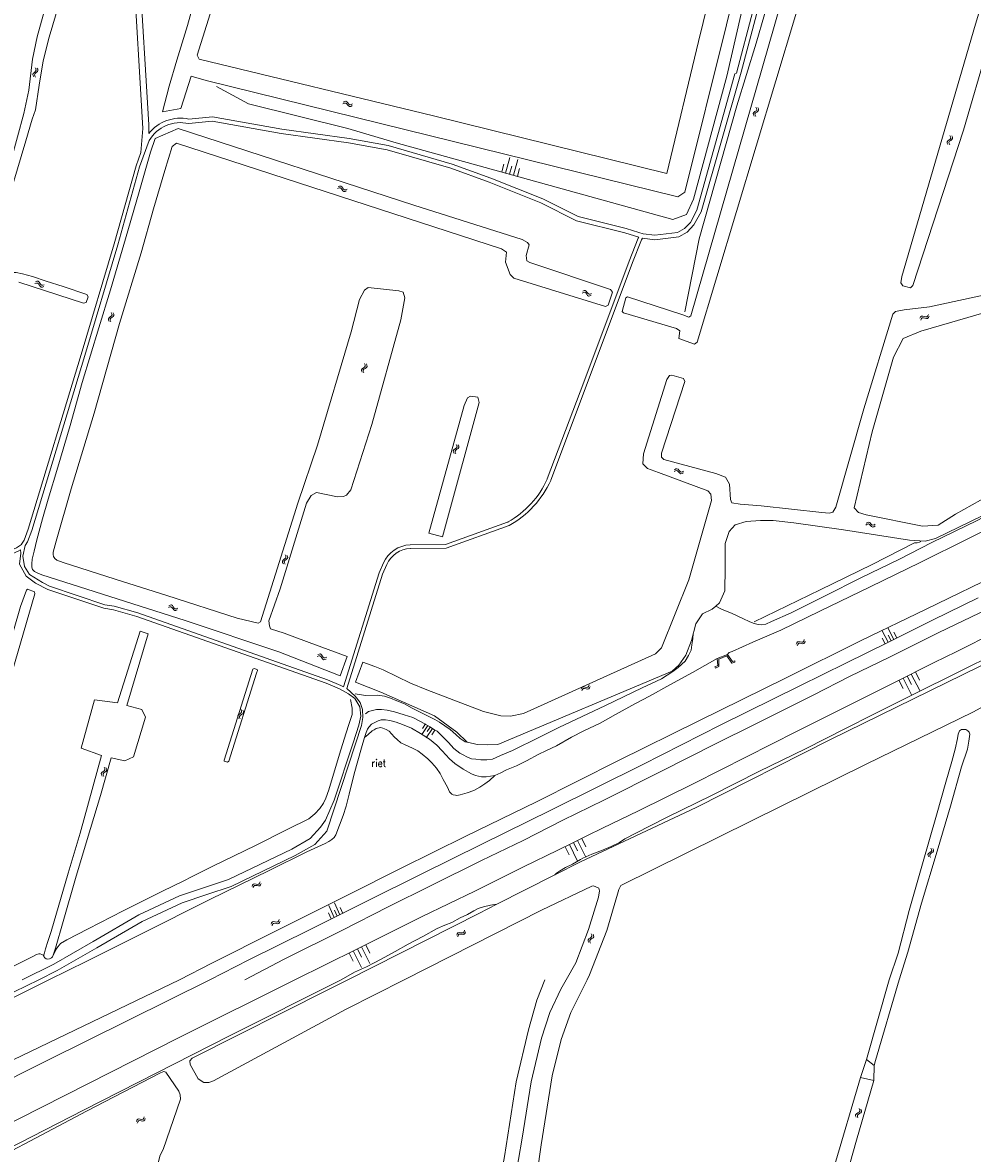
# Model space of a CAD drawing. Header units: metres. Extents: x 189705 to 199106, y 581686 to 588448.
# Tile 260 of 555: x 197509 to 197767, y 584453 to 584760. Entities that reach past the tile are written whole.
import ezdxf

# ---------------------------------------------------------------- set-up
doc = ezdxf.new("R2010")
doc.units = ezdxf.units.M
doc.layers.add('B-WA-OG-GBKN-G', color=7, linetype='Continuous', lineweight=18)
doc.styles.add('Style-STANDARD', font='STANDARD.shx')

msp = doc.modelspace()

# ---------------------------------------------------------------- linework, layer by layer
at = {"layer": 'B-WA-OG-GBKN-G'}
for p, q in [((197511.776, 584746.455), (197512.078, 584746.728)), ((197512.078, 584746.728), (197512.381, 584747.002)), ((197512.465, 584747.625), (197512.243, 584747.969)), ((197512.266, 584746.38), (197512.571, 584746.662)), ((197512.381, 584747.002), (197512.53, 584747.295)), ((197512.53, 584747.295), (197512.465, 584747.625)), ((197512.571, 584746.662), (197512.875, 584746.934)), ((197512.957, 584747.558), (197512.735, 584747.902)), ((197512.875, 584746.934), (197513.024, 584747.228)), ((197513.024, 584747.228), (197512.957, 584747.558)), ((197511.625, 584746.152), (197511.776, 584746.455)), ((197511.692, 584745.832), (197511.625, 584746.152)), ((197511.914, 584745.49), (197511.692, 584745.832)), ((197512.121, 584746.088), (197512.266, 584746.38)), ((197512.186, 584745.766), (197512.121, 584746.088)), ((197512.406, 584745.423), (197512.186, 584745.766)), ((197595.954, 584738.121), (197596.307, 584738.326)), ((197596.043, 584738.61), (197596.393, 584738.817)), ((197596.307, 584738.326), (197596.631, 584738.377)), ((197596.393, 584738.817), (197596.716, 584738.87)), ((197596.631, 584738.377), (197596.916, 584738.219)), ((197596.716, 584738.87), (197597.013, 584738.706)), ((197596.916, 584738.219), (197597.185, 584737.903)), ((197597.013, 584738.706), (197597.272, 584738.392)), ((197597.185, 584737.903), (197597.444, 584737.587)), ((197597.272, 584738.392), (197597.533, 584738.078)), ((197597.444, 584737.587), (197597.73, 584737.426)), ((197597.533, 584738.078), (197597.819, 584737.916)), ((197597.73, 584737.426), (197598.063, 584737.479)), ((197597.819, 584737.916), (197598.152, 584737.967)), ((197598.063, 584737.479), (197598.416, 584737.685)), ((197598.152, 584737.967), (197598.504, 584738.174)), ((197707.638, 584735.79), (197707.469, 584735.508)), ((197707.469, 584735.508), (197707.513, 584735.173)), ((197707.513, 584735.173), (197707.71, 584734.815)), ((197707.961, 584736.04), (197707.638, 584735.79)), ((197708.126, 584735.688), (197707.957, 584735.406)), ((197707.957, 584735.406), (197707.999, 584735.072)), ((197708.284, 584736.3), (197707.961, 584736.04)), ((197707.999, 584735.072), (197708.196, 584734.714)), ((197708.447, 584735.94), (197708.126, 584735.688)), ((197708.211, 584737.264), (197708.407, 584736.907)), ((197708.449, 584736.581), (197708.284, 584736.3)), ((197708.407, 584736.907), (197708.449, 584736.581)), ((197708.768, 584736.191), (197708.447, 584735.94)), ((197708.697, 584737.163), (197708.895, 584736.807)), ((197708.94, 584736.483), (197708.768, 584736.191)), ((197708.895, 584736.807), (197708.94, 584736.483)), ((197760.678, 584728.324), (197760.351, 584728.079)), ((197761.005, 584728.578), (197760.678, 584728.324)), ((197761.163, 584728.216), (197760.838, 584727.969)), ((197760.948, 584729.544), (197761.138, 584729.183)), ((197761.175, 584728.857), (197761.005, 584728.578)), ((197761.138, 584729.183), (197761.175, 584728.857)), ((197761.487, 584728.461), (197761.163, 584728.216)), ((197761.433, 584729.435), (197761.625, 584729.075)), ((197761.664, 584728.75), (197761.487, 584728.461)), ((197761.625, 584729.075), (197761.664, 584728.75)), ((197760.351, 584728.079), (197760.177, 584727.8)), ((197760.177, 584727.8), (197760.216, 584727.465)), ((197760.216, 584727.465), (197760.407, 584727.103)), ((197760.838, 584727.969), (197760.663, 584727.69)), ((197760.663, 584727.69), (197760.7, 584727.355)), ((197760.7, 584727.355), (197760.891, 584726.994)), ((197640.174, 584719.337), (197641.355, 584723.6)), ((197642.306, 584718.747), (197643.486, 584723.01)), ((197639.109, 584719.632), (197639.699, 584721.764)), ((197641.24, 584719.042), (197641.83, 584721.173)), ((197643.371, 584718.452), (197643.962, 584720.583)), ((197594.634, 584715.605), (197595, 584715.784)), ((197595, 584715.784), (197595.326, 584715.812)), ((197595.326, 584715.812), (197595.609, 584715.624)), ((197594.507, 584715.125), (197594.875, 584715.301)), ((197594.875, 584715.301), (197595.202, 584715.326)), ((197595.202, 584715.326), (197595.474, 584715.147)), ((197595.474, 584715.147), (197595.717, 584714.81)), ((197595.609, 584715.624), (197595.842, 584715.291)), ((197595.717, 584714.81), (197595.95, 584714.475)), ((197595.842, 584715.291), (197596.077, 584714.958)), ((197595.95, 584714.475), (197596.223, 584714.291)), ((197596.077, 584714.958), (197596.35, 584714.774)), ((197596.223, 584714.291), (197596.559, 584714.318)), ((197596.35, 584714.774), (197596.686, 584714.798)), ((197596.559, 584714.318), (197596.927, 584714.496)), ((197596.686, 584714.798), (197597.054, 584714.977)), ((197512.228, 584689.282), (197512.606, 584689.436)), ((197512.384, 584689.754), (197512.76, 584689.91)), ((197512.606, 584689.436), (197512.934, 584689.441)), ((197512.76, 584689.91), (197513.087, 584689.918)), ((197512.934, 584689.441), (197513.195, 584689.246)), ((197513.087, 584689.918), (197513.358, 584689.714)), ((197513.195, 584689.246), (197513.417, 584688.895)), ((197513.358, 584689.714), (197513.571, 584689.368)), ((197513.417, 584688.895), (197513.629, 584688.547)), ((197513.571, 584689.368), (197513.785, 584689.02)), ((197513.629, 584688.547), (197513.89, 584688.346)), ((197513.785, 584689.02), (197514.046, 584688.82)), ((197513.89, 584688.346), (197514.227, 584688.353)), ((197514.046, 584688.82), (197514.383, 584688.824)), ((197514.227, 584688.353), (197514.605, 584688.508)), ((197514.383, 584688.824), (197514.761, 584688.98)), ((197660.996, 584686.728), (197661.362, 584686.907)), ((197661.119, 584687.209), (197661.484, 584687.39)), ((197661.362, 584686.907), (197661.689, 584686.934)), ((197661.484, 584687.39), (197661.81, 584687.42)), ((197661.689, 584686.934), (197661.963, 584686.756)), ((197661.81, 584687.42), (197662.094, 584687.235)), ((197661.963, 584686.756), (197662.208, 584686.421)), ((197662.094, 584687.235), (197662.329, 584686.903)), ((197662.208, 584686.421), (197662.443, 584686.088)), ((197662.329, 584686.903), (197662.567, 584686.571)), ((197662.443, 584686.088), (197662.717, 584685.906)), ((197662.567, 584686.571), (197662.841, 584686.389)), ((197662.717, 584685.906), (197663.053, 584685.934)), ((197662.841, 584686.389), (197663.176, 584686.415)), ((197663.053, 584685.934), (197663.419, 584686.115)), ((197663.176, 584686.415), (197663.543, 584686.596)), ((197532.349, 584680), (197532.172, 584679.723)), ((197532.172, 584679.723), (197532.207, 584679.388)), ((197532.207, 584679.388), (197532.394, 584679.024)), ((197532.679, 584680.241), (197532.349, 584680)), ((197532.835, 584679.885), (197532.657, 584679.608)), ((197532.657, 584679.608), (197532.69, 584679.273)), ((197533.009, 584680.492), (197532.679, 584680.241)), ((197532.69, 584679.273), (197532.877, 584678.909)), ((197533.163, 584680.128), (197532.835, 584679.885)), ((197532.964, 584681.458), (197533.149, 584681.095)), ((197533.182, 584680.769), (197533.009, 584680.492)), ((197533.149, 584681.095), (197533.182, 584680.769)), ((197533.49, 584680.37), (197533.163, 584680.128)), ((197533.447, 584681.343), (197533.635, 584680.982)), ((197533.67, 584680.656), (197533.49, 584680.37)), ((197533.635, 584680.982), (197533.67, 584680.656)), ((197752.807, 584679.843), (197752.983, 584680.211)), ((197752.983, 584680.211), (197753.221, 584680.435)), ((197753.006, 584679.388), (197753.185, 584679.754)), ((197753.185, 584679.754), (197753.425, 584679.978)), ((197753.221, 584680.435), (197753.559, 584680.464)), ((197753.425, 584679.978), (197753.75, 584680.006)), ((197753.559, 584680.464), (197753.949, 584680.348)), ((197753.75, 584680.006), (197754.15, 584679.893)), ((197753.949, 584680.348), (197754.34, 584680.232)), ((197754.15, 584679.893), (197754.54, 584679.775)), ((197754.34, 584680.232), (197754.668, 584680.258)), ((197754.54, 584679.775), (197754.868, 584679.801)), ((197754.668, 584680.258), (197754.916, 584680.485)), ((197754.868, 584679.801), (197755.115, 584680.03)), ((197754.916, 584680.485), (197755.094, 584680.854)), ((197755.115, 584680.03), (197755.293, 584680.399)), ((197601.492, 584666.362), (197601.83, 584666.592)), ((197601.999, 584667.198), (197601.826, 584667.569)), ((197601.83, 584666.592), (197602.018, 584666.862)), ((197602.018, 584666.862), (197601.999, 584667.198)), ((197602.477, 584667.064), (197602.304, 584667.435)), ((197602.31, 584666.457), (197602.498, 584666.727)), ((197602.498, 584666.727), (197602.477, 584667.064)), ((197600.964, 584665.854), (197601.156, 584666.134)), ((197600.987, 584665.528), (197600.964, 584665.854)), ((197601.16, 584665.159), (197600.987, 584665.528)), ((197601.156, 584666.134), (197601.492, 584666.362)), ((197601.447, 584665.723), (197601.631, 584665.992)), ((197601.468, 584665.395), (197601.447, 584665.723)), ((197601.638, 584665.025), (197601.468, 584665.395)), ((197601.631, 584665.992), (197601.971, 584666.23)), ((197601.971, 584666.23), (197602.31, 584666.457)), ((197626.737, 584645.558), (197626.922, 584645.195)), ((197626.922, 584645.195), (197626.956, 584644.869)), ((197627.22, 584645.444), (197627.408, 584645.082)), ((197627.408, 584645.082), (197627.444, 584644.757)), ((197626.124, 584644.099), (197625.947, 584643.822)), ((197625.947, 584643.822), (197625.982, 584643.487)), ((197625.982, 584643.487), (197626.17, 584643.123)), ((197626.453, 584644.341), (197626.124, 584644.099)), ((197626.61, 584643.984), (197626.433, 584643.707)), ((197626.433, 584643.707), (197626.466, 584643.372)), ((197626.783, 584644.592), (197626.453, 584644.341)), ((197626.466, 584643.372), (197626.653, 584643.009)), ((197626.937, 584644.228), (197626.61, 584643.984)), ((197626.956, 584644.869), (197626.783, 584644.592)), ((197627.264, 584644.47), (197626.937, 584644.228)), ((197627.444, 584644.757), (197627.264, 584644.47)), ((197686.421, 584638.885), (197686.742, 584638.951)), ((197686.742, 584638.951), (197687.044, 584638.799)), ((197686.01, 584638.173), (197686.354, 584638.391)), ((197686.079, 584638.664), (197686.421, 584638.885)), ((197686.354, 584638.391), (197686.676, 584638.455)), ((197686.676, 584638.455), (197686.967, 584638.308)), ((197686.967, 584638.308), (197687.248, 584638.003)), ((197687.044, 584638.799), (197687.315, 584638.495)), ((197687.248, 584638.003), (197687.519, 584637.698)), ((197687.315, 584638.495), (197687.588, 584638.191)), ((197687.519, 584637.698), (197687.811, 584637.547)), ((197687.588, 584638.191), (197687.881, 584638.041)), ((197687.811, 584637.547), (197688.142, 584637.613)), ((197687.881, 584638.041), (197688.211, 584638.105)), ((197688.142, 584637.613), (197688.486, 584637.833)), ((197688.211, 584638.105), (197688.556, 584638.325)), ((197738.135, 584623.616), (197738.466, 584623.853)), ((197738.177, 584624.111), (197738.507, 584624.35)), ((197738.466, 584623.853), (197738.784, 584623.934)), ((197738.507, 584624.35), (197738.823, 584624.433)), ((197738.784, 584623.934), (197739.083, 584623.804)), ((197738.823, 584624.433), (197739.134, 584624.297)), ((197739.083, 584623.804), (197739.381, 584623.514)), ((197739.134, 584624.297), (197739.421, 584624.009)), ((197739.421, 584624.009), (197739.71, 584623.721)), ((197739.71, 584623.721), (197740.01, 584623.587)), ((197740.01, 584623.587), (197740.337, 584623.669)), ((197740.337, 584623.669), (197740.669, 584623.907)), ((197739.381, 584623.514), (197739.668, 584623.224)), ((197739.668, 584623.224), (197739.968, 584623.09)), ((197739.968, 584623.09), (197740.295, 584623.174)), ((197740.295, 584623.174), (197740.626, 584623.413)), ((197579.664, 584614.067), (197579.978, 584614.326)), ((197579.978, 584614.326), (197580.293, 584614.586)), ((197580.405, 584615.205), (197580.199, 584615.558)), ((197580.293, 584614.586), (197580.455, 584614.872)), ((197580.455, 584614.872), (197580.405, 584615.205)), ((197580.467, 584614.238), (197580.783, 584614.496)), ((197580.893, 584615.116), (197580.687, 584615.469)), ((197580.783, 584614.496), (197580.946, 584614.783)), ((197580.946, 584614.783), (197580.893, 584615.116)), ((197579.499, 584613.771), (197579.664, 584614.067)), ((197579.552, 584613.448), (197579.499, 584613.771)), ((197579.759, 584613.097), (197579.552, 584613.448)), ((197579.993, 584613.685), (197580.151, 584613.97)), ((197580.043, 584613.361), (197579.993, 584613.685)), ((197580.247, 584613.008), (197580.043, 584613.361)), ((197580.151, 584613.97), (197580.467, 584614.238)), ((197548.863, 584601.399), (197548.494, 584601.223)), ((197548.993, 584601.878), (197548.624, 584601.703)), ((197549.199, 584601.421), (197548.863, 584601.399)), ((197549.33, 584601.902), (197548.993, 584601.878)), ((197549.47, 584601.235), (197549.199, 584601.421)), ((197549.601, 584601.716), (197549.33, 584601.902)), ((197549.703, 584600.9), (197549.47, 584601.235)), ((197549.832, 584601.38), (197549.601, 584601.716)), ((197549.934, 584600.565), (197549.703, 584600.9)), ((197550.072, 584601.042), (197549.832, 584601.38)), ((197550.215, 584600.376), (197549.934, 584600.565)), ((197550.343, 584600.86), (197550.072, 584601.042)), ((197550.542, 584600.401), (197550.215, 584600.376)), ((197550.67, 584600.883), (197550.343, 584600.86)), ((197550.909, 584600.577), (197550.542, 584600.401)), ((197551.039, 584601.057), (197550.67, 584600.883)), ((197744.156, 584591.754), (197742.55, 584594.879)), ((197743.374, 584591.352), (197742.572, 584592.915)), ((197745.718, 584592.556), (197744.113, 584595.682)), ((197744.937, 584592.155), (197744.134, 584593.718)), ((197746.5, 584592.958), (197745.697, 584594.52)), ((197719.191, 584591.216), (197719.325, 584591.601)), ((197719.325, 584591.601), (197719.537, 584591.85)), ((197719.439, 584590.786), (197719.576, 584591.169)), ((197719.537, 584591.85), (197719.87, 584591.915)), ((197719.576, 584591.169), (197719.791, 584591.417)), ((197719.791, 584591.417), (197720.11, 584591.481)), ((197719.87, 584591.915), (197720.27, 584591.843)), ((197720.11, 584591.481), (197720.52, 584591.413)), ((197720.27, 584591.843), (197720.672, 584591.771)), ((197720.52, 584591.413), (197720.921, 584591.339)), ((197720.672, 584591.771), (197720.996, 584591.832)), ((197720.921, 584591.339), (197721.244, 584591.4)), ((197720.996, 584591.832), (197721.217, 584592.086)), ((197721.217, 584592.086), (197721.353, 584592.471)), ((197721.244, 584591.4), (197721.464, 584591.655)), ((197721.464, 584591.655), (197721.601, 584592.041)), ((197588.98, 584587.916), (197589.353, 584588.08)), ((197589.123, 584588.392), (197589.494, 584588.559)), ((197589.353, 584588.08), (197589.681, 584588.095)), ((197589.494, 584588.559), (197589.821, 584588.576)), ((197589.681, 584588.095), (197589.947, 584587.907)), ((197589.821, 584588.576), (197590.097, 584588.38)), ((197589.947, 584587.907), (197590.179, 584587.563)), ((197590.097, 584588.38), (197590.32, 584588.039)), ((197590.179, 584587.563), (197590.401, 584587.22)), ((197590.32, 584588.039), (197590.544, 584587.698)), ((197590.401, 584587.22), (197590.668, 584587.028)), ((197590.544, 584587.698), (197590.811, 584587.505)), ((197590.668, 584587.028), (197591.005, 584587.043)), ((197590.811, 584587.505), (197591.147, 584587.519)), ((197591.005, 584587.043), (197591.378, 584587.209)), ((197591.147, 584587.519), (197591.521, 584587.685)), ((197751.578, 584583.693), (197752.716, 584581.455)), ((197747.104, 584581.417), (197748.241, 584579.18)), ((197748.222, 584581.986), (197750.497, 584577.511)), ((197749.341, 584582.555), (197750.479, 584580.318)), ((197750.46, 584583.124), (197752.735, 584578.649)), ((197660.686, 584578.98), (197660.834, 584579.36)), ((197660.834, 584579.36), (197661.055, 584579.601)), ((197660.918, 584578.541), (197661.069, 584578.92)), ((197661.055, 584579.601), (197661.389, 584579.655)), ((197661.069, 584578.92), (197661.292, 584579.16)), ((197661.292, 584579.16), (197661.614, 584579.213)), ((197661.389, 584579.655), (197661.786, 584579.568)), ((197661.614, 584579.213), (197662.021, 584579.13)), ((197661.786, 584579.568), (197662.186, 584579.482)), ((197662.021, 584579.13), (197662.419, 584579.041)), ((197662.186, 584579.482), (197662.511, 584579.532)), ((197662.419, 584579.041), (197662.744, 584579.091)), ((197662.511, 584579.532), (197662.741, 584579.777)), ((197662.741, 584579.777), (197662.891, 584580.158)), ((197662.744, 584579.091), (197662.973, 584579.339)), ((197662.973, 584579.339), (197663.123, 584579.719)), ((197567.332, 584571.764), (197567.531, 584572.039)), ((197567.347, 584571.437), (197567.332, 584571.764)), ((197567.511, 584571.064), (197567.347, 584571.437)), ((197567.531, 584572.039), (197567.873, 584572.259)), ((197567.812, 584571.621), (197568.003, 584571.886)), ((197567.825, 584571.293), (197567.812, 584571.621)), ((197567.986, 584570.919), (197567.825, 584571.293)), ((197567.873, 584572.259), (197568.216, 584572.481)), ((197568.003, 584571.886), (197568.348, 584572.115)), ((197568.216, 584572.481), (197568.41, 584572.746)), ((197568.399, 584573.082), (197568.236, 584573.457)), ((197568.348, 584572.115), (197568.692, 584572.335)), ((197568.41, 584572.746), (197568.399, 584573.082)), ((197568.692, 584572.335), (197568.887, 584572.6)), ((197568.874, 584572.937), (197568.71, 584573.312)), ((197568.887, 584572.6), (197568.874, 584572.937)), ((197619.051, 584569.124), (197617.349, 584566.64)), ((197618.43, 584569.55), (197617.579, 584568.307)), ((197620.293, 584568.274), (197618.591, 584565.789)), ((197619.672, 584568.699), (197618.821, 584567.457)), ((197620.914, 584567.848), (197620.064, 584566.606)), ((197530.414, 584556.348), (197530.237, 584556.071)), ((197530.237, 584556.071), (197530.272, 584555.736)), ((197530.743, 584556.59), (197530.414, 584556.348)), ((197530.9, 584556.233), (197530.723, 584555.956)), ((197530.723, 584555.956), (197530.756, 584555.621)), ((197531.073, 584556.841), (197530.743, 584556.59)), ((197531.227, 584556.477), (197530.9, 584556.233)), ((197531.027, 584557.807), (197531.212, 584557.444)), ((197531.246, 584557.118), (197531.073, 584556.841)), ((197531.212, 584557.444), (197531.246, 584557.118)), ((197531.554, 584556.719), (197531.227, 584556.477)), ((197531.51, 584557.693), (197531.698, 584557.331)), ((197531.734, 584557.006), (197531.554, 584556.719)), ((197531.698, 584557.331), (197531.734, 584557.006)), ((197530.272, 584555.736), (197530.46, 584555.372)), ((197530.756, 584555.621), (197530.943, 584555.258)), ((197659.744, 584537.849), (197661.971, 584533.351)), ((197660.869, 584538.405), (197661.982, 584536.156)), ((197656.371, 584536.179), (197657.484, 584533.93)), ((197657.496, 584536.735), (197659.722, 584532.237)), ((197658.62, 584537.292), (197659.733, 584535.043)), ((197755.172, 584534.36), (197755.503, 584534.596)), ((197755.503, 584534.596), (197755.834, 584534.835)), ((197755.651, 584534.23), (197755.985, 584534.476)), ((197755.987, 584535.445), (197755.806, 584535.811)), ((197755.834, 584534.835), (197756.015, 584535.11)), ((197755.985, 584534.476), (197756.317, 584534.712)), ((197756.015, 584535.11), (197755.987, 584535.445)), ((197756.469, 584535.323), (197756.287, 584535.689)), ((197756.317, 584534.712), (197756.499, 584534.987)), ((197756.499, 584534.987), (197756.469, 584535.323)), ((197754.987, 584534.076), (197755.172, 584534.36)), ((197755.018, 584533.75), (197754.987, 584534.076)), ((197755.201, 584533.386), (197755.018, 584533.75)), ((197755.474, 584533.956), (197755.651, 584534.23)), ((197755.502, 584533.629), (197755.474, 584533.956)), ((197755.682, 584533.264), (197755.502, 584533.629)), ((197571.257, 584525.391), (197571.392, 584525.775)), ((197571.392, 584525.775), (197571.605, 584526.024)), ((197571.503, 584524.96), (197571.642, 584525.343)), ((197571.605, 584526.024), (197571.938, 584526.088)), ((197571.642, 584525.343), (197571.857, 584525.591)), ((197571.857, 584525.591), (197572.177, 584525.653)), ((197571.938, 584526.088), (197572.338, 584526.014)), ((197572.177, 584525.653), (197572.586, 584525.584)), ((197572.338, 584526.014), (197572.74, 584525.941)), ((197572.586, 584525.584), (197572.987, 584525.508)), ((197572.74, 584525.941), (197573.063, 584526.001)), ((197572.987, 584525.508), (197573.311, 584525.568)), ((197573.063, 584526.001), (197573.285, 584526.254)), ((197573.285, 584526.254), (197573.423, 584526.639)), ((197573.311, 584525.568), (197573.532, 584525.823)), ((197573.532, 584525.823), (197573.669, 584526.208)), ((197593.544, 584516.953), (197592.072, 584520.144)), ((197595.14, 584517.689), (197593.668, 584520.88)), ((197595.937, 584518.057), (197595.201, 584519.652)), ((197578.236, 584515.708), (197578.461, 584515.958)), ((197578.461, 584515.958), (197578.603, 584516.341)), ((197592.747, 584516.585), (197592.011, 584518.18)), ((197594.342, 584517.321), (197593.606, 584518.916)), ((197576.421, 584515.122), (197576.562, 584515.504)), ((197576.562, 584515.504), (197576.778, 584515.75)), ((197576.662, 584514.687), (197576.805, 584515.069)), ((197576.778, 584515.75), (197577.111, 584515.81)), ((197576.805, 584515.069), (197577.024, 584515.313)), ((197577.024, 584515.313), (197577.345, 584515.372)), ((197577.111, 584515.81), (197577.51, 584515.731)), ((197577.345, 584515.372), (197577.753, 584515.297)), ((197577.51, 584515.731), (197577.911, 584515.652)), ((197577.753, 584515.297), (197578.153, 584515.216)), ((197577.911, 584515.652), (197578.236, 584515.708)), ((197578.153, 584515.216), (197578.477, 584515.272)), ((197578.477, 584515.272), (197578.701, 584515.523)), ((197578.701, 584515.523), (197578.844, 584515.907)), ((197628.676, 584512.8), (197628.89, 584513.06)), ((197628.89, 584513.06), (197629.015, 584513.449)), ((197629.15, 584512.637), (197629.275, 584513.026)), ((197626.891, 584512.131), (197627.014, 584512.519)), ((197627.014, 584512.519), (197627.218, 584512.775)), ((197627.151, 584511.708), (197627.277, 584512.096)), ((197627.218, 584512.775), (197627.549, 584512.85)), ((197627.277, 584512.096), (197627.484, 584512.35)), ((197627.484, 584512.35), (197627.802, 584512.423)), ((197627.549, 584512.85), (197627.951, 584512.789)), ((197627.802, 584512.423), (197628.213, 584512.367)), ((197627.951, 584512.789), (197628.355, 584512.729)), ((197628.213, 584512.367), (197628.616, 584512.305)), ((197628.355, 584512.729), (197628.676, 584512.8)), ((197628.616, 584512.305), (197628.938, 584512.375)), ((197628.938, 584512.375), (197629.15, 584512.637)), ((197662.574, 584510.815), (197662.769, 584511.092)), ((197662.593, 584510.488), (197662.574, 584510.815)), ((197662.761, 584510.118), (197662.593, 584510.488)), ((197662.769, 584511.092), (197663.109, 584511.316)), ((197663.056, 584510.677), (197663.243, 584510.944)), ((197663.072, 584510.35), (197663.056, 584510.677)), ((197663.238, 584509.977), (197663.072, 584510.35)), ((197663.109, 584511.316), (197663.449, 584511.542)), ((197663.243, 584510.944), (197663.586, 584511.178)), ((197663.449, 584511.542), (197663.641, 584511.809)), ((197663.626, 584512.146), (197663.458, 584512.518)), ((197663.586, 584511.178), (197663.928, 584511.401)), ((197663.641, 584511.809), (197663.626, 584512.146)), ((197663.928, 584511.401), (197664.119, 584511.669)), ((197664.102, 584512.005), (197663.935, 584512.378)), ((197664.119, 584511.669), (197664.102, 584512.005)), ((197597.643, 584507.268), (197598.757, 584505.019)), ((197598.768, 584507.825), (197600.996, 584503.327)), ((197599.892, 584508.382), (197601.006, 584506.133)), ((197601.016, 584508.939), (197603.245, 584504.441)), ((197602.141, 584509.496), (197603.255, 584507.247)), ((197735.53, 584463.573), (197735.883, 584463.776)), ((197735.883, 584463.776), (197736.237, 584463.98)), ((197736.237, 584463.98), (197736.445, 584464.235)), ((197736.45, 584464.572), (197736.306, 584464.954)), ((197736.351, 584463.608), (197736.706, 584463.81)), ((197736.445, 584464.235), (197736.45, 584464.572)), ((197736.706, 584463.81), (197736.913, 584464.065)), ((197736.917, 584464.402), (197736.773, 584464.785)), ((197736.913, 584464.065), (197736.917, 584464.402)), ((197539.922, 584461.83), (197539.791, 584461.443)), ((197540.14, 584462.088), (197539.922, 584461.83)), ((197540.175, 584461.403), (197540.043, 584461.016)), ((197540.462, 584462.153), (197540.14, 584462.088)), ((197540.393, 584461.659), (197540.175, 584461.403)), ((197540.716, 584461.724), (197540.393, 584461.659)), ((197540.864, 584462.083), (197540.462, 584462.153)), ((197541.119, 584461.657), (197540.716, 584461.724)), ((197541.274, 584462.02), (197540.864, 584462.083)), ((197541.52, 584461.589), (197541.119, 584461.657)), ((197541.593, 584462.087), (197541.274, 584462.02)), ((197541.852, 584461.658), (197541.52, 584461.589)), ((197541.805, 584462.338), (197541.593, 584462.087)), ((197541.938, 584462.723), (197541.805, 584462.338)), ((197542.061, 584461.91), (197541.852, 584461.658)), ((197542.191, 584462.296), (197542.061, 584461.91)), ((197735.317, 584462.982), (197735.318, 584463.309)), ((197735.462, 584462.601), (197735.317, 584462.982)), ((197735.318, 584463.309), (197735.53, 584463.573)), ((197735.786, 584462.814), (197735.791, 584463.142)), ((197735.929, 584462.432), (197735.786, 584462.814)), ((197735.791, 584463.142), (197735.994, 584463.397)), ((197735.994, 584463.397), (197736.351, 584463.608))]:
    msp.add_line(p, q, dxfattribs=at)
at = {"layer": 'B-WA-OG-GBKN-G', "flags": 128}
for points in [[(197574.201, 584829.987), (197573.417, 584827.673), (197570.968, 584819.283), (197568.417, 584810.359), (197565.185, 584799.299), (197561.624, 584787.426), (197559.199, 584779.163), (197556.624, 584770.111), (197553.645, 584759.509), (197550.816, 584750.026), (197548.745, 584742.958)], [(197652.421, 584635.793), (197662.335, 584662.132), (197674.698, 584695.067), (197677.085, 584701.184), (197677.394, 584701.651), (197680.733, 584701.212), (197687.265, 584701.994), (197689.501, 584703.297), (197691.378, 584705.22), (197693.3, 584708.787), (197704.181, 584746.792), (197712.528, 584778.23), (197716.033, 584788.739), (197716.441, 584788.649), (197722.773, 584804.125), (197724.587, 584807.903), (197728.32, 584813.878), (197731.786, 584822.257)], [(197724.66, 584799.213), (197690.479, 584680.56), (197689.99, 584680.145), (197688.362, 584680.759), (197673.305, 584685.662), (197672.814, 584685.403), (197671.856, 584681.681), (197672.231, 584681.305), (197686.627, 584677.04), (197687.521, 584676.432), (197687.258, 584674.384), (197691.527, 584672.818), (197692.25, 584673.366), (197729.674, 584797.84), (197735.196, 584817.902), (197735.065, 584818.94), (197734.615, 584819.714), (197732.78, 584820.332), (197732.06, 584820.041), (197731.178, 584819.058), (197730.294, 584816.904), (197724.66, 584799.213)], [(197834.301, 584792.301), (197818.387, 584795.091), (197789.225, 584801.529), (197786.981, 584801.494), (197785.307, 584800.887), (197784.486, 584799.095), (197764.639, 584731), (197750.889, 584688.735), (197750.217, 584688.147), (197748.131, 584688.665), (197747.621, 584689.493), (197747.902, 584691.186), (197767.878, 584759.819), (197780.562, 584802.073), (197780.084, 584803.164), (197779.048, 584804.053), (197776.898, 584804.895), (197741.314, 584815.079), (197739.974, 584815.665), (197739.637, 584816.232)], [(197708.768, 584812.22), (197706.496, 584811.65), (197692.577, 584755.143), (197683.964, 584719.194), (197620.552, 584734.947), (197556.815, 584750.337), (197556.285, 584751.393)], [(197711.565, 584805.237), (197688.877, 584714.102), (197686.979, 584712.869)], [(197714.358, 584798.738), (197707.92, 584778.943), (197700.261, 584745.664)], [(197541.555, 584731.428), (197538.88, 584776.1), (197538.2, 584778.84), (197523.35, 584778.65), (197509.99, 584781.86), (197499.513, 584784.681)], [(197554.087, 584734.012), (197560.469, 584734.674), (197579.296, 584731.249), (197597.674, 584728.725), (197608.203, 584726.826), (197625.663, 584721.797), (197636.133, 584717.951), (197650.27, 584712.331), (197659.861, 584707.497), (197672.905, 584704.249), (197676.364, 584703.159), (197677.55, 584702.841), (197680.74, 584702.421), (197686.876, 584703.156), (197688.756, 584704.252), (197690.402, 584705.938), (197692.182, 584709.242), (197702.494, 584746.333), (197702.971, 584746.507), (197711.817, 584780.34)], [(197715.07, 584778.099), (197708.31, 584754.615), (197703.026, 584737.651), (197692.746, 584701.471), (197688.891, 584681.591)], [(197543.136, 584732.469), (197540.571, 584775.858)], [(197520.501, 584771.348), (197516.055, 584756.316), (197514.446, 584749.82), (197513.33, 584743.238), (197512.333, 584736.503), (197511.461, 584733.969), (197509.7, 584728.103), (197506.212, 584716.268), (197500.672, 584698.21), (197499.969, 584694.587), (197499.915, 584693.141), (197500.305, 584692.375), (197501.207, 584692.221), (197503.265, 584692.269), (197505.188, 584692.317), (197507.076, 584692.263), (197508.862, 584691.971), (197511.531, 584691.201)], [(197505.711, 584722.854), (197509.218, 584735.538), (197510.538, 584741.915), (197511.538, 584750.352), (197512.789, 584756.355), (197515.355, 584765.571)], [(197556.285, 584751.393), (197561.405, 584767.656)], [(197686.979, 584712.869), (197558.761, 584744.524), (197554.665, 584745.714), (197551.866, 584736.882), (197546.87, 584736.002)], [(197700.261, 584745.664), (197691.228, 584712.211), (197689.315, 584708.062), (197685.598, 584706.759)], [(197546.87, 584736.002), (197548.745, 584742.958)], [(197597.238, 584731.437), (197570.307, 584738.157), (197561.586, 584742.889)], [(197491.972, 584618.809), (197492.217, 584617.403), (197493.225, 584616.7), (197496.408, 584616.419), (197502.362, 584616.335), (197505.943, 584616.91), (197507.219, 584617.404), (197508.571, 584618.316), (197508.603, 584618.479), (197509.289, 584619.489), (197510.376, 584622.496), (197524.821, 584670.005), (197533.747, 584700.099), (197539.696, 584721.32), (197541.028, 584724.917), (197541.555, 584731.428)], [(197543.136, 584732.469), (197543.136, 584730.058)], [(197544.884, 584728.75), (197551.128, 584731.47)], [(197550.674, 584727.479), (197639.055, 584698.707), (197640.429, 584697.824), (197640.178, 584695.109), (197641.407, 584691.757), (197642.428, 584690.803), (197667.279, 584683.041), (197668.02, 584683.428), (197669.189, 584686.988), (197668.661, 584687.659), (197646.773, 584694.992), (197645.892, 584695.452), (197645.718, 584696.898), (197646.533, 584699.824), (197646.146, 584700.424), (197644.702, 584701.308), (197615.199, 584710.628), (197551.128, 584731.47)], [(197651.507, 584636.202), (197661.399, 584662.484), (197673.764, 584695.424), (197676.192, 584701.647), (197676.361, 584701.901), (197672.579, 584703.093), (197659.441, 584706.365), (197649.777, 584711.235), (197635.704, 584716.83), (197625.29, 584720.656), (197607.93, 584725.656), (197597.486, 584727.54), (197579.107, 584730.064), (197560.423, 584733.463), (197554.016, 584732.798)], [(197685.598, 584706.759), (197610.435, 584727.572), (197597.238, 584731.437)], [(197543.298, 584728.166), (197540.648, 584721.011), (197534.708, 584699.822), (197525.779, 584669.717), (197511.325, 584622.18), (197510.187, 584619.031), (197509.545, 584618.086), (197508.966, 584615.151), (197509.369, 584612.353), (197510.74, 584610.224), (197514.228, 584608.02), (197516.145, 584607.055), (197531.216, 584601.973), (197533.792, 584601.538), (197540.216, 584599.741), (197591.746, 584581.552), (197595.401, 584579.981), (197596.101, 584579.612)], [(197543.619, 584725.008), (197544.884, 584728.75)], [(197543.619, 584725.008), (197540.539, 584714.202), (197536.827, 584701.465), (197532.71, 584687.557), (197529.552, 584677.285), (197525.056, 584662.437), (197521.749, 584650.716), (197518.415, 584639.376), (197515.839, 584630.706), (197514.273, 584625.342), (197512.708, 584619.571), (197512.028, 584616.571), (197511.498, 584614.384), (197511.348, 584613.063), (197511.324, 584612.199), (197511.554, 584611.564), (197512.114, 584611.031), (197512.852, 584610.626), (197514.072, 584610.095)], [(197549.505, 584726.577), (197547.49, 584720.06)], [(197550.674, 584727.479), (197549.505, 584726.577)], [(197517.162, 584615.59), (197517.212, 584616.301), (197518.019, 584619.276), (197522.085, 584633.514), (197528.273, 584654.057), (197535.242, 584678.414), (197541.051, 584697.636), (197544.486, 584709.611), (197547.49, 584720.06)], [(197752.833, 584613.456), (197766.009, 584619.987), (197780.149, 584627.078), (197794.009, 584633.991), (197807.566, 584640.625), (197823.737, 584648.482), (197839.324, 584656.314), (197856.028, 584664.605), (197874.687, 584673.89), (197892.077, 584682.233), (197907.563, 584689.683), (197923.175, 584697.591)], [(197511.531, 584691.201), (197515.221, 584689.919), (197519.887, 584688.468), (197526.301, 584686.278)], [(197526.301, 584686.278), (197526.718, 584685.674), (197526.175, 584684.175), (197525.447, 584684.006), (197507.81, 584689.708)], [(197576.274, 584595.376), (197575.939, 584596.265), (197575.781, 584597.567), (197578.915, 584606.248), (197586.059, 584629.589), (197587.298, 584631.647), (197588.77, 584632.449), (197594.438, 584631.322), (197596.106, 584631.378), (197596.95, 584631.789), (197598.071, 584633.18), (197603.827, 584650.984), (197611.724, 584679.468), (197612.769, 584685.38), (197612.361, 584686.956), (197611.132, 584687.324), (197602.825, 584688.265), (197601.766, 584687.511), (197600.403, 584684.989), (197598.166, 584676.209), (197589.055, 584645.32), (197583.722, 584629.617), (197573.487, 584597.349), (197572.86, 584596.983), (197567.223, 584598.281)], [(197748.492, 584682.114), (197755.373, 584683.013), (197771.317, 584686.425)], [(197614.302, 584580.683), (197618.773, 584578.853), (197634.174, 584572.897), (197638.845, 584571.73), (197641.529, 584571.627), (197644.995, 584572.437), (197680.926, 584588.6), (197682.552, 584590.288), (197689.938, 584608.769), (197696.102, 584630.267), (197695.939, 584632.024), (197695.112, 584632.92), (197681.697, 584637.879), (197678.75, 584639.043), (197677.459, 584640.271), (197677.695, 584643.022), (197684.023, 584663.228), (197684.721, 584664.32), (197685.35, 584664.352), (197688.564, 584663.519), (197688.927, 584662.69), (197682.534, 584643.147), (197682.565, 584642.053), (197683.194, 584641.489), (197697.339, 584637.656), (197699.956, 584636.691), (197701.046, 584634.734), (197701.272, 584630.591), (197701.635, 584629.696), (197703.969, 584629.344), (197709.641, 584628.865), (197726.116, 584627.032), (197728.148, 584626.841), (197729.113, 584627.105), (197729.959, 584628.519), (197737.588, 584655.218), (197745.409, 584680.981), (197746.131, 584681.699), (197748.492, 584682.114)], [(197976.43, 584680.319), (197940.71, 584662.607), (197912.186, 584648.538), (197910.419, 584646.996), (197902.57, 584642.388), (197886.204, 584633.743), (197858.87, 584619.783), (197822.339, 584602.243), (197797.579, 584589.257), (197767.166, 584572.788), (197738.178, 584558.658), (197707.047, 584543.222), (197671.465, 584525.586), (197670.921, 584524.583), (197670.556, 584523.258), (197667.675, 584513.364), (197662.958, 584501.3), (197662.315, 584500)], [(197770.792, 584681.529), (197753.019, 584676.382), (197748.235, 584674.383), (197745.606, 584669.252), (197739.778, 584648.956), (197734.911, 584628.357), (197736.079, 584627.061), (197738.211, 584626.424), (197753.466, 584623.375), (197757.764, 584623.633), (197762.43, 584626.595), (197787.351, 584640.585)], [(197874.766, 584677.584), (197871.939, 584676.248), (197862.647, 584671.834), (197850.106, 584665.635), (197841.246, 584661.4), (197835.306, 584658.212), (197822.131, 584651.554), (197807.254, 584644.41), (197793.774, 584637.701), (197780.091, 584631.042), (197768.363, 584624.895), (197756, 584618.849)], [(197619.316, 584621.419), (197628.932, 584656.128), (197629.797, 584658.24), (197630.659, 584658.683), (197632.615, 584658.393), (197632.967, 584656.974), (197624.139, 584624.446), (197623.012, 584620.467)], [(197794.115, 584640.113), (197792.886, 584638.502), (197788.943, 584635.44), (197757.035, 584619.997), (197754.224, 584619.245), (197749.961, 584619.488), (197731.982, 584622.335), (197718.537, 584624.265), (197712.914, 584624.854), (197709.468, 584624.9), (197705.605, 584624.616), (197702.572, 584623.665), (197700.95, 584621.882), (197699.823, 584618.603), (197699.855, 584612), (197699.72, 584605.729), (197698.345, 584602.451), (197697.331, 584601.605)], [(197651.483, 584636.146), (197651.49, 584636.16), (197651.496, 584636.174)], [(197651.496, 584636.174), (197651.502, 584636.188), (197651.507, 584636.202)], [(197614.232, 584618.279), (197623.809, 584618.387), (197640.669, 584624.414), (197640.744, 584624.441)], [(197640.744, 584624.441), (197640.779, 584624.461), (197640.815, 584624.481)], [(197614.264, 584617.279), (197623.988, 584617.389), (197641.158, 584623.527)], [(197623.012, 584620.467), (197619.316, 584621.419)], [(197756, 584618.849), (197747.064, 584614.233), (197736.909, 584609.385), (197726.831, 584604.334), (197717.793, 584599.768), (197712.487, 584597.369), (197710.862, 584596.705), (197709.719, 584596.474), (197708.779, 584596.625), (197707.737, 584596.902), (197706.567, 584597.281), (197704.685, 584598.192), (197701.761, 584599.61), (197698.888, 584600.773), (197697.331, 584601.605)], [(197707.736, 584597.334), (197725.634, 584606.009), (197739.774, 584612.872), (197751.35, 584618.789), (197752.087, 584618.816), (197752.671, 584618.97), (197753.086, 584619.194)], [(197589.815, 584541.519), (197591.241, 584543.37), (197593.566, 584548.827), (197598.713, 584564.445), (197600.3, 584569.261), (197600.77, 584571.714), (197600.512, 584574.221), (197599.182, 584576.477), (197597.48, 584577.754), (197594.97, 584579.078), (197591.368, 584580.626), (197539.948, 584598.778), (197533.574, 584600.561), (197530.972, 584601), (197515.759, 584606.13), (197512.402, 584607.819), (197509.838, 584609.737), (197507.997, 584612.965), (197508.416, 584615.986), (197508.318, 584616.939), (197507.685, 584616.512), (197506.206, 584615.939), (197502.498, 584615.344), (197494.787, 584614.467)], [(197517.162, 584615.59), (197517.265, 584615.082), (197517.647, 584614.549), (197518.13, 584614.067), (197519.885, 584613.461), (197534.02, 584608.94), (197548.105, 584604.444)], [(197591.52, 584540.43), (197599.385, 584564.165), (197600.96, 584569.087), (197601.332, 584571.298), (197601.219, 584573.463), (197600.6, 584575.421), (197599.281, 584577.083), (197597.014, 584579.18), (197606.721, 584610.258), (197607.84, 584612.941)], [(197596.101, 584579.612), (197605.78, 584610.6), (197606.925, 584613.345)], [(197752.833, 584613.456), (197739.277, 584606.874), (197725.619, 584600.19), (197714.956, 584595.087), (197707.416, 584591.82), (197701.729, 584589.293), (197700.941, 584589.012), (197700.713, 584588.808), (197700.485, 584588.452)], [(197595.159, 584582.599), (197578.511, 584589.2), (197553.079, 584597.691), (197514.072, 584610.095)], [(197551.51, 584500), (197560.277, 584504.528), (197577.388, 584513.099), (197597.519, 584523.15), (197611.785, 584530.369), (197629.378, 584539.043), (197648.545, 584548.406), (197670.834, 584559.63), (197692.539, 584570.319), (197716.402, 584582.105), (197736.813, 584592.283), (197754.533, 584600.805), (197775.807, 584611.137)], [(197480.131, 584500), (197484.202, 584512.543), (197492.592, 584537.192), (197499.803, 584562.508), (197512.221, 584604.945), (197512.117, 584605.468), (197510.215, 584606.245), (197509.901, 584605.973), (197508.275, 584601.508), (197498.904, 584569.052)], [(197567.223, 584598.281), (197548.105, 584604.444)], [(197559.766, 584500), (197570.363, 584505.412), (197587.017, 584513.652), (197602.807, 584521.56), (197617.251, 584528.703), (197633.676, 584536.84), (197652.665, 584546.228), (197677.29, 584558.422), (197698.715, 584569.314), (197720.167, 584579.952), (197732.682, 584586.075), (197744.258, 584591.815), (197756.215, 584597.81), (197768.604, 584603.831)], [(197653.39, 584528.442), (197660.551, 584532.074), (197692.001, 584546.84), (197728.461, 584565.31), (197768.983, 584585.143), (197798.592, 584599.993), (197803.378, 584602.532)], [(197569.256, 584500), (197579.967, 584505.557), (197595.808, 584513.516), (197608.222, 584519.842), (197619.95, 584525.582), (197633.608, 584532.393), (197644.905, 584537.904), (197655.694, 584543.363), (197666.864, 584548.848), (197682.553, 584556.73), (197697.226, 584564.102), (197708.04, 584569.51), (197723.805, 584577.342), (197733.654, 584582.418), (197744.672, 584587.776), (197757.924, 584594.383), (197771.15, 584600.761)], [(197697.331, 584601.605), (197696.308, 584600.751), (197693.689, 584599.468), (197691.899, 584596.771), (197690.688, 584592.246), (197689.145, 584588.221), (197687.273, 584585.524), (197685.443, 584583.874), (197638.041, 584563.984), (197635.163, 584563.852), (197632.468, 584563.993), (197629.773, 584564.591), (197629.726, 584564.635)], [(197530.309, 584560.938), (197524.782, 584562.989), (197528.408, 584576.135), (197534.674, 584575.327), (197540.821, 584594.758), (197543.001, 584594.017), (197537.228, 584574.607), (197541.308, 584573.509), (197542.256, 584571.418), (197539.014, 584560.625), (197536.669, 584559.483), (197532.892, 584560.357)], [(197576.274, 584595.376), (197579.96, 584594.265)], [(197597.107, 584587.857), (197586.8, 584591.738), (197582.172, 584593.406), (197579.96, 584594.265)], [(197582.881, 584500), (197599.705, 584508.289), (197617.475, 584517.167), (197631.768, 584524.131), (197645.045, 584530.713), (197654.337, 584535.203), (197658.424, 584537.193), (197662.46, 584539.234), (197666.497, 584541.224), (197676.296, 584545.969), (197691.325, 584553.342), (197705.668, 584560.587), (197719.249, 584567.474), (197729.53, 584572.652), (197734.328, 584575.025), (197745.549, 584580.662), (197756.693, 584586.223), (197762.685, 584589.183), (197773.474, 584594.642)], [(197691.101, 584592.703), (197691.175, 584594.15)], [(197602.892, 584572.914), (197605.051, 584573.452), (197606.398, 584573.48), (197607.922, 584573.305), (197609.931, 584572.826), (197612.549, 584572.018), (197614.913, 584571.286), (197617.177, 584570.121), (197619.542, 584568.779), (197620.814, 584567.994), (197621.603, 584567.564), (197622.29, 584566.853), (197623.308, 584565.89), (197624.632, 584564.469), (197626.083, 584562.897), (197627.737, 584561.629), (197628.652, 584561.123), (197629.594, 584560.591), (197630.916, 584560.111), (197632.085, 584559.961), (197633.432, 584559.786), (197635.083, 584559.789), (197636.633, 584560.021), (197638.791, 584560.939), (197642.015, 584562.369), (197649.352, 584565.991), (197654.658, 584568.593), (197667.351, 584574.539), (197677.252, 584579.361), (197682.558, 584581.861), (197685.629, 584583.798), (197687.101, 584584.894), (197688.953, 584586.651), (197689.865, 584588.152), (197690.574, 584589.576), (197690.8, 584591.076), (197691.101, 584592.703)], [(197597.107, 584587.857), (197595.159, 584582.599)], [(197610.681, 584565.281), (197611.699, 584564.444), (197612.869, 584563.862), (197614.827, 584563.002), (197616.302, 584562.243), (197617.523, 584561.356), (197619.024, 584560.037), (197620.094, 584558.997), (197621.367, 584557.551), (197622.335, 584556.054), (197623.227, 584554.43), (197624.323, 584552.399), (197624.91, 584551.104), (197625.546, 584550.495), (197625.953, 584550.318), (197626.512, 584550.167), (197626.919, 584550.142), (197627.808, 584550.297), (197629.713, 584550.834), (197631.49, 584551.473), (197632.328, 584551.906), (197633.166, 584552.34), (197634.511, 584553.232), (197635.779, 584554.174), (197637.225, 584555.499), (197638.825, 584556.264), (197640.399, 584557.055), (197643.166, 584558.178), (197645.806, 584559.556), (197649.233, 584561.341), (197651.112, 584562.259), (197653.955, 584563.561), (197658.067, 584565.983), (197661.418, 584567.666), (197665.836, 584569.759), (197670.075, 584572.13), (197675.481, 584575.139), (197679.264, 584577.103), (197684.848, 584580.214), (197690.94, 584583.529), (197697.717, 584587.354)], [(197653.39, 584528.442), (197653.561, 584528.57), (197653.967, 584528.977), (197654.804, 584529.538), (197656.403, 584530.481), (197658.333, 584531.4), (197660.566, 584532.675), (197661.175, 584533.057), (197663.638, 584534.18), (197666.482, 584535.227), (197668.843, 584536.248), (197671.128, 584537.32), (197672.575, 584538.314), (197675.595, 584539.844), (197683.896, 584544.129), (197696.336, 584550.176), (197709.003, 584556.629), (197721.646, 584562.778), (197732.536, 584568.338), (197740.076, 584572.114), (197751.728, 584577.93), (197762.847, 584583.491), (197774.119, 584589.027)], [(197697.189, 584584.685), (197697.086, 584585.066), (197697.822, 584585.474), (197697.717, 584587.354), (197700.485, 584588.452), (197701.861, 584586.523), (197702.47, 584586.702), (197702.521, 584586.347), (197701.658, 584586.116), (197700.282, 584588.045), (197698.099, 584587.177), (197698.153, 584585.195), (197697.189, 584584.685)], [(197564.881, 584559.426), (197564.567, 584559.196), (197563.683, 584559.428), (197563.616, 584559.687), (197571.491, 584584.437), (197571.777, 584584.586), (197572.606, 584584.326), (197572.674, 584584.122), (197572.428, 584583.333), (197564.881, 584559.426)], [(197601.335, 584586.314), (197599.382, 584580.925)], [(197606.912, 584584.255), (197604.573, 584585.14), (197601.335, 584586.314)], [(197606.912, 584584.255), (197614.302, 584580.683)], [(197629.726, 584564.635), (197626.899, 584567.29), (197620.831, 584571.731), (197606.268, 584578.194), (197599.382, 584580.925)], [(197599.246, 584577.782), (197602.12, 584577.321), (197605.323, 584577.34)], [(197597.537, 584569.448), (197598.421, 584572.135), (197598.421, 584573.864), (197598.038, 584576.158)], [(197629.726, 584564.635), (197629.205, 584564.707), (197627.831, 584565.594), (197626.61, 584566.659), (197625.108, 584568.002), (197623.683, 584569.067), (197622.157, 584570.08), (197620.911, 584570.739), (197619.487, 584571.473), (197616.943, 584572.764), (197614.756, 584573.878), (197612.645, 584574.991), (197610.586, 584575.877), (197608.857, 584576.585), (197607.255, 584577.065), (197605.323, 584577.34)], [(197602.062, 584572.289), (197602.892, 584572.914)], [(197610.681, 584565.281), (197609.917, 584565.991), (197609.154, 584566.904), (197608.542, 584567.589), (197607.703, 584568.045), (197606.813, 584568.424), (197606.178, 584568.55), (197605.009, 584568.294), (197604.426, 584567.988), (197603.892, 584567.682), (197602.776, 584566.714), (197601.838, 584565.823), (197601.004, 584563.051), (197599.01, 584556.034), (197597.622, 584550.416), (197596.789, 584547.212), (197596.032, 584544.695), (197594.008, 584539.431), (197593.552, 584538.694), (197592.944, 584538.133), (197592.132, 584537.573), (197591.116, 584537.037), (197586.165, 584534.766), (197575.884, 584529.74), (197559.738, 584521.832), (197541.156, 584512.47), (197526.356, 584505.097), (197515.975, 584500)], [(197597.537, 584569.448), (197596.804, 584567.16), (197595.364, 584562.558), (197593.091, 584554.981), (197592.106, 584551.65), (197591.323, 584549.387), (197590.614, 584548.014), (197589.651, 584546.538), (197588.307, 584545.087), (197586.708, 584543.788), (197580.946, 584540.956), (197572.187, 584536.518), (197560.56, 584530.905), (197554.796, 584527.999)], [(197601.838, 584565.823), (197602.267, 584567.247), (197602.596, 584568.111), (197603.027, 584568.722), (197603.711, 584569.46), (197604.574, 584569.97), (197605.539, 584570.404), (197606.352, 584570.634), (197607.521, 584570.636), (197608.715, 584570.486), (197610.368, 584570.007), (197612.173, 584569.4), (197614.614, 584568.363), (197617.005, 584566.996), (197619.472, 584565.45), (197621.482, 584563.777), (197622.908, 584562.281), (197624.945, 584560.074), (197626.37, 584558.832), (197628.583, 584557.286), (197630.872, 584555.969), (197632.017, 584555.539), (197633.643, 584555.187), (197634.888, 584555.138), (197637.225, 584555.499)], [(197744.431, 584500), (197746.85, 584507.228), (197749.903, 584518.847), (197753.489, 584531.508), (197757.327, 584544.755), (197759.852, 584553.755), (197761.442, 584559.348), (197762.376, 584562.704), (197762.981, 584565.602), (197763.182, 584566.772), (197763.562, 584567.636), (197764.069, 584568.044), (197764.704, 584568.045), (197765.263, 584568.021), (197765.849, 584567.666), (197766.18, 584567.286), (197766.333, 584566.752), (197766.082, 584564.897), (197765.705, 584562.711), (197764.138, 584557.931), (197761.108, 584547.227), (197757.497, 584534.972), (197753.254, 584520.861), (197749.517, 584507.513), (197747.175, 584500)], [(197530.309, 584560.938), (197524.489, 584539.881)], [(197532.892, 584560.357), (197530.061, 584550.107)], [(197524.489, 584539.881), (197521.256, 584528.973), (197516.61, 584513.083), (197515.751, 584510.362), (197515.068, 584508.43), (197514.79, 584507.362), (197514.614, 584506.752), (197514.64, 584506.32), (197514.869, 584505.964), (197515.225, 584505.711), (197515.683, 584505.61), (197516.191, 584505.713), (197516.699, 584505.993), (197516.952, 584506.248), (197517.206, 584506.68), (197517.837, 584508.562), (197519.908, 584515.808), (197523.215, 584527.554), (197526.423, 584538.157), (197530.061, 584550.107)], [(197508.763, 584500), (197517.35, 584504.25), (197528.048, 584510.443), (197540.423, 584517.649), (197551.527, 584522.801), (197558.317, 584525.05), (197564.811, 584527.23), (197582.061, 584535.546), (197587.053, 584538.373), (197589.815, 584541.519)], [(197513.273, 584500), (197518.296, 584502.486), (197529.052, 584508.713), (197541.349, 584515.874), (197552.265, 584520.939), (197558.949, 584523.153), (197565.566, 584525.374), (197582.989, 584533.773), (197588.333, 584536.799), (197591.52, 584540.43)], [(197637.809, 584520.538), (197653.39, 584528.442)], [(197554.796, 584527.999), (197552.665, 584526.925), (197546.903, 584524.068), (197536.24, 584518.737), (197526.67, 584513.865), (197520.882, 584510.88)], [(197662.663, 584513.676), (197665.398, 584522.437), (197665.688, 584524.174), (197665.51, 584524.922), (197664.07, 584525.558), (197663.632, 584525.431), (197649.918, 584518.885), (197612.601, 584500)], [(197595.429, 584500), (197599.12, 584502.045), (197602.306, 584503.52), (197604.472, 584504.571), (197606.359, 584505.599), (197610.175, 584507.7), (197613.678, 584509.638), (197617.663, 584511.729), (197621.572, 584513.897), (197623.679, 584514.866), (197625.533, 584515.581), (197627.817, 584516.831), (197629.772, 584517.775), (197631.524, 584518.719), (197632.717, 584519.382), (197634.164, 584519.791), (197636.069, 584520.277), (197637.809, 584520.538)], [(197597.279, 584500), (197632.915, 584518.055), (197637.809, 584520.538)], [(197656.644, 584500), (197659.283, 584504.608), (197662.663, 584513.676)], [(197520.882, 584510.88), (197519.156, 584509.835), (197518.852, 584509.53), (197518.421, 584508.995), (197518.016, 584508.283), (197517.661, 584507.494), (197517.206, 584506.68)], [(197498.525, 584500), (197503.874, 584502.386), (197511.439, 584506.237), (197512.606, 584506.849), (197513.241, 584507.054), (197513.673, 584507.029), (197514.08, 584506.852), (197514.411, 584506.65), (197514.64, 584506.32)], [(197309.314, 584368.93), (197313.436, 584382.571), (197350.022, 584400.998), (197401.582, 584427.096), (197437.586, 584445.113), (197484.869, 584468.014), (197551.51, 584500)], [(197310.714, 584373.41), (197319.354, 584377.746), (197319.247, 584378.661), (197319.397, 584379.272), (197319.622, 584379.807), (197320.661, 584380.574), (197345.566, 584393.199), (197381.265, 584411.164), (197448.182, 584444.225), (197515.553, 584478.025), (197559.766, 584500)], [(197311.345, 584364.238), (197312.442, 584363.279), (197314.756, 584362.629), (197317.374, 584362.363), (197320.775, 584362.786), (197325.568, 584364.411), (197349.79, 584376.652), (197394.712, 584399.034), (197451.978, 584426.965), (197525.376, 584464.505), (197564.899, 584484.648), (197595.429, 584500)], [(197313.36, 584366.468), (197330.219, 584373.938), (197336.303, 584376.484), (197345.321, 584381.382), (197373.446, 584395.141), (197419.08, 584417.577), (197476.697, 584446.374), (197551.438, 584484.302), (197582.881, 584500)], [(197351.732, 584500), (197336.74, 584451.069), (197330.769, 584431.04), (197326.7, 584416.943), (197325.776, 584413.761), (197325.786, 584411.906), (197325.879, 584408.45), (197326.573, 584406.955), (197327.594, 584405.842), (197328.512, 584405.389), (197330.034, 584405.651), (197338.725, 584409.963), (197386.024, 584434.592), (197410.196, 584446.604), (197418.046, 584451.471), (197423.086, 584454.316), (197430.487, 584457.631), (197443.083, 584463.285), (197459.096, 584471.165), (197491.905, 584487.972), (197515.975, 584500)], [(197384.898, 584436.289), (197418.546, 584452.998), (197455.311, 584471.146), (197475.684, 584481.055), (197487.769, 584487.163), (197506.565, 584496.68), (197513.273, 584500)], [(197612.601, 584500), (197596.789, 584491.998), (197560.725, 584472.484), (197559.448, 584472.089), (197558.083, 584472.094), (197556.579, 584473.014), (197554.429, 584476.962), (197554.356, 584477.928), (197554.951, 584478.699), (197591.991, 584497.321), (197597.279, 584500)], [(197685.472, 584284.01), (197684.632, 584284.489), (197680.614, 584285.46), (197664.999, 584289.093), (197647.27, 584294.062), (197627.304, 584299.275), (197620.132, 584301.094), (197616.341, 584302.117), (197615.218, 584303.357), (197614.956, 584304.906), (197615.075, 584306.507), (197616.07, 584310.831), (197619.518, 584322.157), (197622.797, 584336.734), (197627.003, 584359.067), (197628.765, 584372.01), (197630.749, 584386.809), (197633.593, 584412.235), (197636.31, 584432.425), (197639.895, 584451.959), (197642.993, 584472.253), (197646.376, 584486.424), (197648.646, 584494.49), (197650.828, 584500)], [(197620.763, 584310.326), (197623.944, 584323.988), (197628.394, 584344.244), (197631.141, 584356.573), (197632.425, 584366.369), (197634.295, 584381.804), (197636.949, 584404.295), (197639.666, 584422.805), (197641.695, 584439.553), (197644.692, 584456.968), (197647.09, 584472.208), (197649.965, 584484.124), (197652.217, 584491.097), (197655.175, 584497.436), (197656.644, 584500)], [(197662.315, 584500), (197657.925, 584491.131), (197655.285, 584483.76), (197652.804, 584473.904), (197649.789, 584455.072), (197647.7, 584439.741), (197645.427, 584423.058), (197643.8, 584410.906), (197642.804, 584403.905), (197640.613, 584388.419), (197638.201, 584372.703), (197637.863, 584364.384), (197636.774, 584354.935), (197633.856, 584341.77), (197630.265, 584324.125), (197628.054, 584314.087), (197627.997, 584312.542), (197628.187, 584311.704), (197628.635, 584310.943)], [(197744.431, 584500), (197738.265, 584478.33)], [(197740.362, 584476.673), (197740.758, 584478.072), (197747.175, 584500)], [(197738.265, 584478.33), (197736.612, 584473.382)], [(197738.265, 584478.33), (197740.362, 584476.673)], [(197740.362, 584476.673), (197740.287, 584472.65)], [(197549.673, 584440.09), (197549.077, 584441.406), (197545.833, 584446.552), (197545.502, 584448.943), (197545.659, 584449.864), (197546.297, 584452.337), (197547.076, 584453.854), (197551.76, 584467.57), (197551.689, 584468.713), (197551.358, 584469.683), (197547.822, 584474.853), (197547.229, 584475.071), (197546.375, 584474.653), (197526.237, 584464.254), (197490.559, 584445.422), (197449.456, 584424.863), (197402.274, 584401.426), (197369.761, 584385.845), (197329.103, 584365.125), (197324.233, 584361.819), (197323.239, 584360.569), (197322.922, 584358.938), (197322.622, 584356.875)], [(197729.485, 584449.129), (197736.612, 584473.382)], [(197736.612, 584473.382), (197740.287, 584472.65)], [(197740.287, 584472.65), (197735.576, 584456.423), (197728.639, 584431.9)]]:
    msp.add_lwpolyline(points, dxfattribs=at)
at = {"layer": 'B-WA-OG-GBKN-G'}
for centre, radius, start, end in [((197551.785, 584723.246), 11.01, 77.93111, 141.77443), ((197551.785, 584723.244), 9.811, 76.85638, 149.88874), ((197628.429, 584646.519), 25.28, 299.33715, 335.77511), ((197628.415, 584646.532), 26.299, 298.98336, 335.89853), ((197614.676, 584609.745), 8.546, 92.97491, 155.08291), ((197614.674, 584609.746), 7.544, 93.11665, 154.94411)]:
    msp.add_arc(centre, radius, start, end, dxfattribs=at)

# ---------------------------------------------------------------- texts
at = {"layer": 'B-WA-OG-GBKN-G', "style": 'Style-STANDARD'}
msp.add_text('riet', height=2, dxfattribs=at).set_placement((197603.707, 584557.898))

doc.saveas('drawing.dxf')
